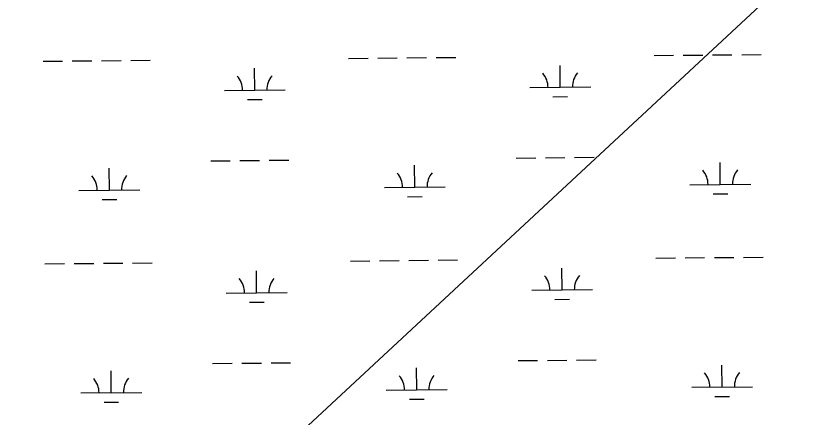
# Model space of a CAD drawing. Extents: x 3598634 to 3636690, y 517270 to 542944.
# Drawn here: x 3614405 to 3615693, y 523513 to 524173 of the extents above; entities that cross this region are included whole.
import ezdxf

# ---------------------------------------------------------------- set-up
doc = ezdxf.new("R2010")
doc.units = 0
doc.layers.add('V-UTIL-LINE', color=7, linetype='Continuous')
doc.layers.add('V-WETL-SWMP', color=7, linetype='Continuous')

msp = doc.modelspace()

# ---------------------------------------------------------------- linework, layer by layer
at = {"layer": 'V-UTIL-LINE'}
msp.add_lwpolyline([(3614112.1, 522781.8), (3616525.5, 525022.3), (3616499.2, 525513.8), (3616279.6, 530563.6), (3616549.2, 530561.7)], dxfattribs=at)
at = {"layer": 'V-WETL-SWMP'}
for p, q in [((3615454.3, 524107.2), (3615486.3, 524107.5)), ((3615502.3, 524107.6), (3615534.3, 524107.9)), ((3615550.3, 524108.1), (3615582.3, 524108.4)), ((3615598.3, 524108.5), (3615630.3, 524108.8)), ((3614450.5, 524097.8), (3614482.5, 524098.1)), ((3614498.5, 524098.3), (3614530.5, 524098.6)), ((3614546.5, 524098.7), (3614578.5, 524099)), ((3614594.5, 524099.2), (3614626.5, 524099.5)), ((3614952.4, 524102.5), (3614984.4, 524102.8)), ((3615000.4, 524102.9), (3615032.4, 524103.2)), ((3615048.4, 524103.4), (3615080.4, 524103.7)), ((3615096.4, 524103.8), (3615128.4, 524104.1)), ((3614798.3, 524050.3), (3614798, 524086.3)), ((3615300.2, 524055), (3615299.9, 524091)), ((3615250.2, 524054.5), (3615350.2, 524055.5)), ((3614748.3, 524049.9), (3614848.3, 524050.8)), ((3614786.5, 524034.8), (3614810.5, 524035)), ((3615288.3, 524039.4), (3615312.3, 524039.7)), ((3615227.9, 523938.9), (3615259.9, 523939.2)), ((3615275.9, 523939.3), (3615307.9, 523939.6)), ((3615323.9, 523939.8), (3615355.9, 523940.1)), ((3614726, 523934.2), (3614758, 523934.5)), ((3614774, 523934.7), (3614806, 523935)), ((3614822, 523935.1), (3614854, 523935.4)), ((3615061.2, 523890.9), (3615060.9, 523926.9)), ((3615563.1, 523895.6), (3615562.8, 523931.6)), ((3614559.4, 523886.2), (3614559, 523922.2)), ((3614509.4, 523885.8), (3614609.4, 523886.7)), ((3615011.2, 523890.4), (3615111.2, 523891.4)), ((3615513.1, 523895.1), (3615613.1, 523896)), ((3615049.4, 523875.4), (3615073.4, 523875.6)), ((3615551.3, 523880), (3615575.3, 523880.2)), ((3614547.5, 523870.7), (3614571.5, 523870.9)), ((3614955.5, 523769.8), (3614987.5, 523770.1)), ((3615003.5, 523770.3), (3615035.5, 523770.6)), ((3615051.5, 523770.7), (3615083.5, 523771)), ((3615099.5, 523771.2), (3615131.5, 523771.5)), ((3615457.4, 523774.5), (3615489.4, 523774.8)), ((3615505.4, 523775), (3615537.4, 523775.3)), ((3615553.4, 523775.4), (3615585.4, 523775.7)), ((3615601.4, 523775.8), (3615633.4, 523776.1)), ((3614453.6, 523765.2), (3614485.6, 523765.5)), ((3614501.6, 523765.6), (3614533.6, 523765.9)), ((3614549.6, 523766.1), (3614581.6, 523766.4)), ((3614597.6, 523766.5), (3614629.6, 523766.8)), ((3615303.3, 523722.3), (3615303, 523758.3)), ((3614801.4, 523717.7), (3614801.1, 523753.7)), ((3615253.3, 523721.9), (3615353.3, 523722.8)), ((3614751.4, 523717.2), (3614851.4, 523718.1)), ((3615291.4, 523706.8), (3615315.4, 523707)), ((3614789.6, 523702.1), (3614813.6, 523702.3)), ((3614825.1, 523602.4), (3614857.1, 523602.7)), ((3615231, 523606.2), (3615263, 523606.5)), ((3615279, 523606.7), (3615311, 523607)), ((3615327, 523607.1), (3615359, 523607.4)), ((3614729.1, 523601.5), (3614761.1, 523601.8)), ((3614777.1, 523602), (3614809.1, 523602.3)), ((3615064.3, 523558.2), (3615064, 523594.2)), ((3615566.2, 523562.9), (3615565.9, 523598.9)), ((3614562.5, 523553.6), (3614562.1, 523589.6)), ((3614512.5, 523553.1), (3614612.5, 523554)), ((3615014.3, 523557.8), (3615114.3, 523558.7)), ((3615516.2, 523562.4), (3615616.2, 523563.4)), ((3614550.6, 523538), (3614574.6, 523538.2)), ((3615052.5, 523542.7), (3615076.5, 523542.9)), ((3615554.4, 523547.4), (3615578.4, 523547.6))]:
    msp.add_line(p, q, dxfattribs=at)
for centre, start, end in [((3614743.1, 524050.3), 359.7615, 41.3052), ((3614853.5, 524051.3), 139.7615, 181.3052), ((3615245, 524054.9), 359.7615, 41.3052), ((3615355.4, 524056), 139.7615, 181.3052), ((3615006, 523890.9), 359.7615, 41.3052), ((3615116.5, 523891.9), 139.7615, 181.3052), ((3615507.9, 523895.5), 359.7615, 41.3052), ((3615618.4, 523896.6), 139.7615, 181.3052), ((3614504.1, 523886.2), 359.7615, 41.3052), ((3614614.6, 523887.2), 139.7615, 181.3052), ((3615248, 523722.3), 359.7615, 41.3052), ((3615358.5, 523723.3), 139.7615, 181.3052), ((3614746.2, 523717.6), 359.7615, 41.3052), ((3614856.6, 523718.6), 139.7615, 181.3052), ((3614617.7, 523554.6), 139.7615, 181.3052), ((3615009.1, 523558.2), 359.7615, 41.3052), ((3615119.6, 523559.2), 139.7615, 181.3052), ((3615511, 523562.9), 359.7615, 41.3052), ((3615621.5, 523563.9), 139.7615, 181.3052), ((3614507.2, 523553.5), 359.7615, 41.3052)]:
    msp.add_arc(centre, 35.2, start, end, dxfattribs=at)

doc.saveas('drawing.dxf')
